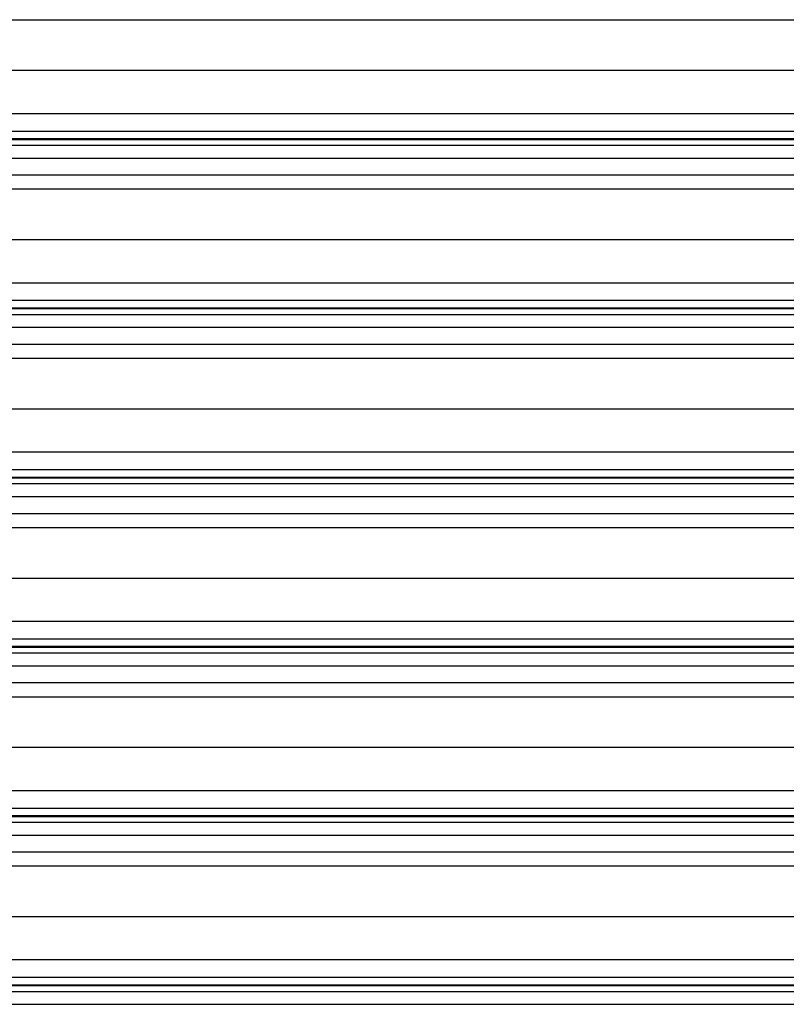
# Model space of a CAD drawing. Header units: inches. Extents: x 170 to 284, y 215 to 248.
# Tile 704 of 1056: x 229.666 to 230.597, y 220.885 to 222.08. Entities that reach past the tile are written whole.
import ezdxf

# ---------------------------------------------------------------- set-up
doc = ezdxf.new("R2010")
doc.units = ezdxf.units.IN
doc.header["$LTSCALE"] = 0.25
doc.header["$MEASUREMENT"] = 0
doc.linetypes.add('CENTER', pattern=[2, 1.25, -0.25, 0.25, -0.25])
doc.layers.add('RH FRONT OF HOOD', color=7, linetype='Continuous')
doc.layers.add('SECTION CUTS', color=6, linetype='CENTER')

msp = doc.modelspace()

# ---------------------------------------------------------------- linework, layer by layer
at = {"layer": 'RH FRONT OF HOOD'}
for p, q in [((227.24016, 222.07987), (231.11938, 222.07987)), ((227.19378, 222.01848), (231.16577, 222.01848)), ((227.16361, 221.9661), (231.19593, 221.9661)), ((227.16361, 221.94472), (231.19593, 221.94472)), ((231.19593, 221.93523), (227.16361, 221.93523)), ((227.16361, 221.93459), (231.19593, 221.93459)), ((227.16361, 221.92757), (231.19593, 221.92757)), ((227.16361, 221.91189), (231.19593, 221.91189)), ((227.16361, 221.8915), (231.19593, 221.8915)), ((227.24016, 221.87443), (231.11938, 221.87443)), ((227.19378, 221.81303), (231.16577, 221.81303)), ((227.16361, 221.76065), (231.19593, 221.76065)), ((227.16361, 221.73927), (231.19593, 221.73927)), ((231.19593, 221.72978), (227.16361, 221.72978)), ((227.16361, 221.72914), (231.19593, 221.72914)), ((227.16361, 221.72213), (231.19593, 221.72213)), ((227.16361, 221.70644), (231.19593, 221.70644)), ((227.16361, 221.68605), (231.19593, 221.68605)), ((227.24016, 221.66898), (231.11938, 221.66898)), ((227.19378, 221.60759), (231.16577, 221.60759)), ((227.16361, 221.5552), (231.19593, 221.5552)), ((227.16361, 221.53382), (231.19593, 221.53382)), ((231.19593, 221.52434), (227.16361, 221.52434)), ((227.16361, 221.5237), (231.19593, 221.5237)), ((227.16361, 221.51668), (231.19593, 221.51668)), ((227.16361, 221.501), (231.19593, 221.501)), ((227.16361, 221.48061), (231.19593, 221.48061)), ((227.24016, 221.46353), (231.11938, 221.46353)), ((227.19378, 221.40214), (231.16577, 221.40214)), ((227.16361, 221.34975), (231.19593, 221.34975)), ((227.16361, 221.32837), (231.19593, 221.32837)), ((231.19593, 221.31889), (227.16361, 221.31889)), ((227.16361, 221.31825), (231.19593, 221.31825)), ((227.16361, 221.31123), (231.19593, 221.31123)), ((227.16361, 221.29555), (231.19593, 221.29555)), ((227.16361, 221.27516), (231.19593, 221.27516)), ((227.24016, 221.25808), (231.11938, 221.25808)), ((227.19378, 221.19669), (231.16577, 221.19669)), ((227.16361, 221.14431), (231.19593, 221.14431)), ((227.16361, 221.12293), (231.19593, 221.12293)), ((231.19593, 221.11344), (227.16361, 221.11344)), ((227.16361, 221.1128), (231.19593, 221.1128)), ((227.16361, 221.10578), (231.19593, 221.10578)), ((227.16361, 221.0901), (231.19593, 221.0901)), ((227.16361, 221.06971), (231.19593, 221.06971)), ((227.24016, 221.05264), (231.11938, 221.05264)), ((227.19378, 220.99124), (231.16577, 220.99124)), ((227.16361, 220.93886), (231.19593, 220.93886)), ((227.16361, 220.91748), (231.19593, 220.91748)), ((231.19593, 220.90799), (227.16361, 220.90799)), ((227.16361, 220.90736), (231.19593, 220.90736)), ((227.16361, 220.90034), (231.19593, 220.90034)), ((227.16361, 220.88465), (231.19593, 220.88465))]:
    msp.add_line(p, q, dxfattribs=at)
at = {"layer": 'SECTION CUTS'}
msp.add_line((226.51802, 221.46353), (231.93738, 221.46353), dxfattribs=at)

doc.saveas('drawing.dxf')
